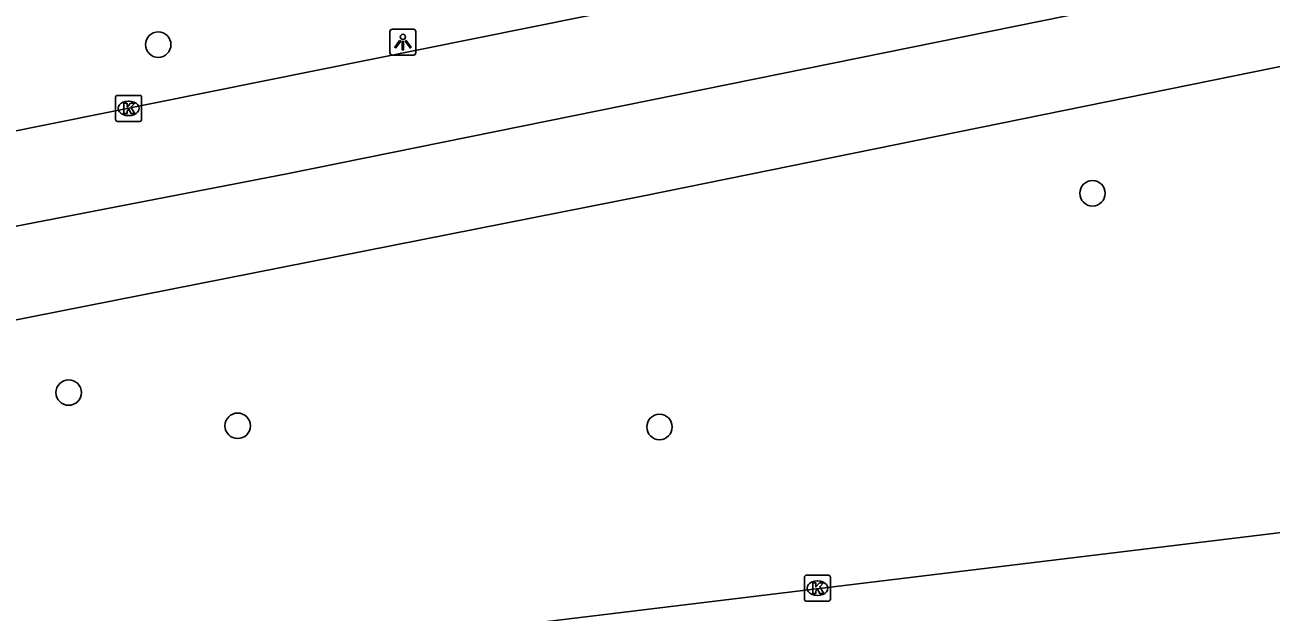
# Model space of a CAD drawing. Extents: x 161477 to 163040, y 383680 to 384868.
# Drawn here: x 162435.81 to 162483.74, y 384095.7 to 384118.27 of the extents above; entities that cross this region are included whole.
import ezdxf

# ---------------------------------------------------------------- set-up
doc = ezdxf.new("R2010")
doc.units = 0
for name, color, linetype in [('IMGEO_Boom', 7, 'Continuous'), ('IMGEO_Kolk', 7, 'Continuous'), ('IMGEO_Lichtpunt', 7, 'Continuous'), ('IMGEO_Rijbaan_lokaal_gesloten', 7, 'Continuous')]:
    doc.layers.add(name, color=color, linetype=linetype)

msp = doc.modelspace()

# ---------------------------------------------------------------- linework, layer by layer
at = {"layer": 'IMGEO_Boom'}
for centre in [(162440.937, 384117.509), (162476.868, 384111.795), (162437.491, 384104.135), (162443.992, 384102.859), (162460.216, 384102.814)]:
    msp.add_circle(centre, 0.489, dxfattribs=at)
at = {"layer": 'IMGEO_Kolk'}
for p, q in [((162439.295, 384114.634), (162439.295, 384115.486)), ((162439.37, 384115.56), (162440.222, 384115.56)), ((162440.296, 384115.486), (162440.296, 384114.634)), ((162439.783, 384115.34), (162439.808, 384115.34)), ((162440.222, 384114.56), (162439.37, 384114.56)), ((162439.806, 384114.78), (162439.781, 384114.78)), ((162465.788, 384096.19), (162465.788, 384097.042)), ((162465.863, 384097.116), (162466.715, 384097.116)), ((162466.276, 384096.896), (162466.301, 384096.896)), ((162466.789, 384097.042), (162466.789, 384096.19)), ((162466.299, 384096.336), (162466.274, 384096.336)), ((162466.715, 384096.116), (162465.863, 384096.116))]:
    msp.add_line(p, q, dxfattribs=at)
for points in [[(162439.295, 384114.634), (162439.295, 384115.486)], [(162439.37, 384115.56), (162440.222, 384115.56)], [(162440.296, 384115.486), (162440.296, 384114.634)], [(162439.616, 384115.26), (162439.739, 384115.26), (162439.739, 384115.109), (162439.869, 384115.26), (162440.033, 384115.26), (162439.887, 384115.109), (162440.04, 384114.86), (162439.888, 384114.86), (162439.803, 384115.024), (162439.739, 384114.957), (162439.739, 384114.86), (162439.616, 384114.86), (162439.616, 384115.26)], [(162440.222, 384114.56), (162439.37, 384114.56)], [(162465.788, 384096.19), (162465.788, 384097.042)], [(162465.863, 384097.116), (162466.715, 384097.116)], [(162466.109, 384096.816), (162466.232, 384096.816), (162466.232, 384096.665), (162466.362, 384096.816), (162466.526, 384096.816), (162466.38, 384096.665), (162466.533, 384096.416), (162466.381, 384096.416), (162466.296, 384096.58), (162466.232, 384096.513), (162466.232, 384096.416), (162466.109, 384096.416), (162466.109, 384096.816)], [(162466.789, 384097.042), (162466.789, 384096.19)], [(162466.715, 384096.116), (162465.863, 384096.116)]]:
    msp.add_lwpolyline(points, dxfattribs=at)
for centre, start, end in [((162439.372, 384115.484), 91.552, 178.448), ((162439.372, 384115.484), 91.552, 178.448), ((162440.22, 384115.484), 1.552, 88.448), ((162440.22, 384115.484), 1.552, 88.448), ((162439.372, 384114.636), 181.552, 268.448), ((162439.372, 384114.636), 181.552, 268.448), ((162440.22, 384114.636), 271.552, 358.448), ((162440.22, 384114.636), 271.552, 358.448), ((162465.865, 384097.04), 91.552, 178.448), ((162465.865, 384097.04), 91.552, 178.448), ((162466.713, 384097.04), 1.552, 88.448), ((162466.713, 384097.04), 1.552, 88.448), ((162465.865, 384096.192), 181.552, 268.448), ((162465.865, 384096.192), 181.552, 268.448), ((162466.713, 384096.192), 271.552, 358.448), ((162466.713, 384096.192), 271.552, 358.448)]:
    msp.add_arc(centre, 0.0765, start, end, dxfattribs=at)
for centre, major_axis, ratio, start_param, end_param in [((162439.782, 384115.06), (-0.387, 0.002), 0.722429, 4.712389, 7.853982), ((162439.807, 384115.06), (-0.39, 0.002), 0.717154, 1.570796, 4.712389), ((162466.275, 384096.616), (-0.387, 0.002), 0.722429, 4.712389, 7.853982), ((162466.3, 384096.616), (-0.39, 0.002), 0.717154, 1.570796, 4.712389)]:
    msp.add_ellipse(centre, major_axis=major_axis, ratio=ratio, start_param=start_param, end_param=end_param, dxfattribs=at)
at = {"layer": 'IMGEO_Lichtpunt'}
for p, q in [((162449.847, 384118.01), (162449.847, 384117.203)), ((162449.847, 384118.01), (162449.847, 384117.203)), ((162450.749, 384118.105), (162449.941, 384118.105)), ((162450.749, 384118.105), (162449.941, 384118.105)), ((162450.843, 384117.203), (162450.843, 384118.01)), ((162450.843, 384117.203), (162450.843, 384118.01)), ((162449.941, 384117.109), (162450.749, 384117.109)), ((162449.941, 384117.109), (162450.749, 384117.109))]:
    msp.add_line(p, q, dxfattribs=at)
for points in [[(162450.221, 384117.674), (162450.26, 384117.646), (162450.072, 384117.384), (162450.034, 384117.411), (162450.221, 384117.674)], [(162450.323, 384117.626), (162450.37, 384117.626), (162450.37, 384117.304), (162450.323, 384117.304), (162450.323, 384117.626)], [(162450.433, 384117.646), (162450.471, 384117.673), (162450.658, 384117.411), (162450.619, 384117.383), (162450.433, 384117.646)]]:
    msp.add_lwpolyline(points, dxfattribs=at)
msp.add_circle((162450.346, 384117.808), 0.0994, dxfattribs=at)
for centre, start, end in [((162449.941, 384118.01), 90, 180), ((162449.941, 384118.01), 90, 180), ((162450.749, 384118.01), 0, 90), ((162450.749, 384118.01), 0, 90), ((162449.941, 384117.203), 180, 270), ((162449.941, 384117.203), 180, 270), ((162450.749, 384117.203), 270, 0), ((162450.749, 384117.203), 270, 360)]:
    msp.add_arc(centre, 0.0946, start, end, dxfattribs=at)
at = {"layer": 'IMGEO_Rijbaan_lokaal_gesloten'}
for points in [[(162606.806, 384150.433), (162605.101, 384149.984), (162573.987, 384142.62), (162500, 384127.194), (162410.35, 384109.151), (162385.13, 384104.234), (162358.69, 384099.43), (162355.139, 384098.857), (162353.907, 384098.655)], [(162246.408, 384079.189), (162270.914, 384082.19), (162305.723, 384087.222), (162313.807, 384088.39), (162347.15, 384093.641), (162365.896, 384097.141), (162408.886, 384105.392), (162445.878, 384112.544), (162498.917, 384123.296), (162547.356, 384133.497), (162584.249, 384141.448), (162599.996, 384145.048), (162607.601, 384146.968)], [(162607.497, 384143.316), (162602.118, 384141.989), (162574.198, 384135.568), (162500, 384119.907), (162459.611, 384111.698), (162386.673, 384097.29), (162366.382, 384093.59), (162322.876, 384086.258), (162294.377, 384081.777)], [(162295.197, 384075.687), (162391.371, 384087.519), (162500, 384100.675), (162518.729, 384102.971), (162542.23, 384106.474), (162552.451, 384108.269), (162562.353, 384110.296), (162570.302, 384112.064)]]:
    msp.add_lwpolyline(points, dxfattribs=at)

doc.saveas('drawing.dxf')
